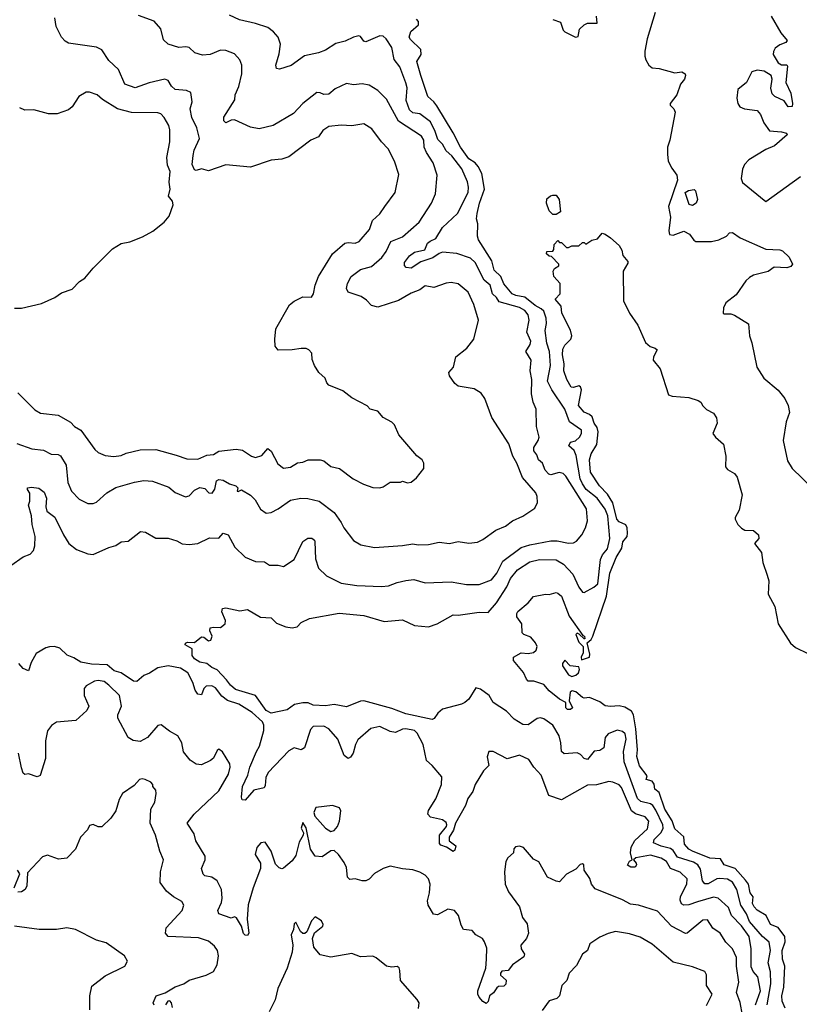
# Model space of a CAD drawing. Extents: x 1678759 to 1859541, y 384609 to 522867.
# Tile 443 of 466: x 1800165 to 1804626, y 498707 to 504345. Entities that reach past the tile are written whole.
import ezdxf

# ---------------------------------------------------------------- set-up
doc = ezdxf.new("R2010")
doc.units = 0

msp = doc.modelspace()

# ---------------------------------------------------------------- linework, layer by layer
at = {"layer": '0CON20XD'}
for points in [[(1803801.9, 504385), (1803756.5, 504235), (1803742.5, 504165), (1803741.5, 504135), (1803748.1, 504115), (1803766, 504085), (1803785, 504070), (1803825, 504066), (1803915, 504040.8), (1803955, 504045.8), (1803973.3, 504035), (1803976, 504025), (1803968.8, 504005), (1803946, 503975), (1803926.2, 503915), (1803886.7, 503865), (1803887.5, 503855), (1803908.8, 503835), (1803915.8, 503815), (1803886, 503655), (1803872, 503615), (1803872, 503575), (1803876, 503535), (1803896.2, 503495), (1803926.2, 503455), (1803930, 503425), (1803878.8, 503275), (1803889.2, 503215), (1803880, 503135), (1803883.3, 503115), (1803905, 503111.2), (1803965, 503133.8), (1803997.4, 503117.4), (1804022.4, 503082.4), (1804034.7, 503074.7), (1804124.7, 503075.3), (1804165.9, 503084.1), (1804209.2, 503105), (1804226.2, 503123.8), (1804245, 503126), (1804288.6, 503095), (1804435, 503031.4), (1804515, 503026.7), (1804530.7, 503020.7), (1804567.5, 502985), (1804587.5, 502945), (1804578.3, 502931.7), (1804555.7, 502924.3), (1804482.5, 502927.5), (1804447.3, 502902.7), (1804365, 502882.9), (1804341.1, 502868.9), (1804319.7, 502850.3), (1804265, 502770), (1804206.4, 502723.6), (1804192.5, 502695), (1804190, 502665), (1804195, 502660), (1804235, 502660), (1804255, 502653.8), (1804335, 502602.5), (1804340.6, 502535), (1804355.6, 502495), (1804383.3, 502355), (1804422.9, 502292.9), (1804504.5, 502224.5), (1804544.2, 502175), (1804563.1, 502135), (1804569.4, 502095), (1804552.1, 502042.1), (1804534.5, 501935), (1804559.1, 501819.1), (1804585, 501776), (1804702.3, 501662.3)], [(1800115, 501219.6), (1800185, 501268.4), (1800225, 501285.5), (1800244.5, 501305), (1800251.4, 501331.4), (1800253.4, 501385), (1800236, 501455), (1800233.2, 501505), (1800215.5, 501565), (1800222.6, 501587.4), (1800223.2, 501633.2), (1800210, 501655), (1800210, 501665), (1800232.4, 501667.6), (1800275, 501663.1), (1800305, 501638.9), (1800317.7, 501605), (1800314.1, 501555.9), (1800320.8, 501530.8), (1800365.9, 501495.9), (1800415.4, 501395), (1800446.3, 501346.4), (1800490.9, 501310.9), (1800555, 501285.6), (1800585, 501282.5), (1800675, 501323.3), (1800715, 501334.4), (1800745, 501354.3), (1800785, 501358.8), (1800856, 501414), (1800885, 501410.8), (1800945, 501376), (1801015, 501376), (1801065, 501361.4), (1801095, 501344.4), (1801135, 501340.6), (1801185, 501345.7), (1801251.8, 501378.2), (1801304.6, 501375.4), (1801330, 501405), (1801357.1, 501395), (1801396.9, 501325), (1801455, 501267.1), (1801515, 501242.2), (1801565, 501241.1), (1801595, 501221.1), (1801645, 501221.9), (1801675, 501214.3), (1801735.3, 501254.7), (1801785, 501358), (1801813.4, 501376.6), (1801836.8, 501376.8), (1801851.2, 501365), (1801854, 501355), (1801858, 501258), (1801875.7, 501205), (1801921.4, 501161.4), (1802005, 501119.5), (1802095, 501104.5), (1802235, 501099.5), (1802275, 501102.5), (1802325, 501123.1), (1802375, 501134.5), (1802421.4, 501138.6), (1802485, 501120.9), (1802635, 501126.4), (1802721.2, 501111.2), (1802795, 501110.6), (1802865, 501136.7), (1802895, 501175.6), (1802930, 501245), (1803035, 501322), (1803085, 501338.8), (1803205, 501361.2), (1803241.4, 501361.4), (1803305, 501347.8), (1803335, 501349.4), (1803350.9, 501359.1), (1803382, 501395), (1803402.5, 501435), (1803414.2, 501475.8), (1803407.8, 501545), (1803290.5, 501730.5), (1803275, 501745.5), (1803253.1, 501753.1), (1803205, 501738.7), (1803192.4, 501742.4), (1803172.2, 501765), (1803156.8, 501805), (1803133.9, 501823.9), (1803123.9, 501853.9), (1803106.8, 501876.8), (1803106.9, 501895), (1803132.7, 501935), (1803138.5, 501955), (1803121.8, 502015), (1803121.2, 502115), (1803104.2, 502155.8), (1803093.1, 502203.1), (1803095.4, 502285.4), (1803085.6, 502335), (1803091.9, 502395), (1803061.8, 502445), (1803086, 502485), (1803090.8, 502505), (1803066.2, 502555), (1803080, 502625), (1803074.7, 502655), (1803055, 502678.9), (1803025, 502697.7), (1802909.3, 502729.3), (1802893.3, 502755), (1802870.6, 502775), (1802856.8, 502825), (1802823.6, 502853.6), (1802772.4, 502955), (1802745, 502979.7), (1802666.8, 503006.8), (1802585, 503013.2), (1802565, 503006.4), (1802529.2, 502980.8), (1802461.5, 502958.5), (1802405, 502921.6), (1802377.1, 502925), (1802367.6, 502937.6), (1802367.3, 502955), (1802395, 502992.9), (1802425, 503014), (1802483.8, 503026.2), (1802499.6, 503065), (1802513.4, 503076.6), (1802547.3, 503092.7), (1802584.2, 503155), (1802670.3, 503235), (1802730.7, 503355), (1802734.1, 503385), (1802727.3, 503417.3), (1802695, 503490.7), (1802637.8, 503565), (1802605, 503594.1), (1802585, 503632.2), (1802558, 503658), (1802542.9, 503705), (1802515, 503760), (1802455.5, 503805), (1802415, 503811.1), (1802395, 503828.9), (1802377.4, 503882.6), (1802382.9, 503955), (1802375, 503984), (1802340.9, 504075), (1802307.4, 504117.4), (1802295.3, 504185.3), (1802262, 504235), (1802245, 504250), (1802225, 504252.5), (1802145, 504218.6), (1802135, 504222), (1802115, 504249.2), (1802105, 504252.2), (1802075, 504245.5), (1802027.7, 504222.3), (1801975, 504207.5), (1801915, 504170.6), (1801875.4, 504154.6), (1801795, 504136.9), (1801717.7, 504082.3), (1801652.3, 504062.3), (1801634.4, 504064.4), (1801630, 504085), (1801650.6, 504149.4), (1801657.1, 504205), (1801643.3, 504245), (1801617.8, 504275), (1801585, 504299.2), (1801515, 504322.9), (1801423.4, 504343.4), (1801365, 504371.1)], [(1800155, 502208.8), (1800250.9, 502110.9), (1800285, 502091.9), (1800385, 502081.1), (1800455, 502039.6), (1800477.8, 502015), (1800515.5, 501995), (1800594.6, 501884.6), (1800615, 501867.1), (1800655, 501850), (1800704.4, 501844.4), (1800745, 501849.1), (1800775, 501862.5), (1800855, 501882.5), (1800945, 501883.8), (1801060.6, 501850.6), (1801121.1, 501831.1), (1801185, 501827.8), (1801235, 501851.1), (1801275, 501855.5), (1801305.3, 501874.7), (1801403.8, 501886.2), (1801439.1, 501879.1), (1801491.2, 501845), (1801515, 501838.9), (1801550.5, 501849.5), (1801585, 501890), (1801605, 501874), (1801641.8, 501801.8), (1801675, 501777.1), (1801715, 501781.8), (1801755, 501807.1), (1801785, 501811.5), (1801815, 501824.5), (1801885, 501825.6), (1801905, 501818.6), (1801945, 501786.9), (1801995, 501774.4), (1802073.8, 501715), (1802132.5, 501685), (1802185, 501666.7), (1802225.8, 501664.2), (1802245, 501670), (1802285, 501696.7), (1802345, 501697.5), (1802355, 501702.5), (1802385, 501693.3), (1802405, 501696.7), (1802435, 501722.5), (1802477.5, 501775), (1802477.5, 501805), (1802467.5, 501825), (1802437, 501847), (1802335, 501967.5), (1802310, 502025), (1802295, 502040), (1802245, 502066.7), (1802214.2, 502104.2), (1802170, 502115), (1802153, 502133), (1802065, 502180), (1802015, 502220), (1801935, 502252.5), (1801922.5, 502265), (1801913, 502293), (1801877.5, 502325), (1801852.5, 502365), (1801838.3, 502398.3), (1801837.5, 502435), (1801820, 502455), (1801805, 502462.5), (1801775, 502462.5), (1801723.6, 502453.6), (1801645, 502452.5), (1801627.5, 502475), (1801624.1, 502515.9), (1801631.2, 502575), (1801708.3, 502711.7), (1801735, 502733.3), (1801785, 502758.8), (1801835, 502756.7), (1801845.7, 502774.3), (1801855.5, 502825), (1801875.5, 502875), (1801955, 503004.2), (1802025, 503064.4), (1802045, 503069.5), (1802085, 503064.7), (1802107.5, 503075), (1802166, 503144), (1802184.5, 503195), (1802225, 503232.5), (1802255, 503276), (1802314.3, 503355.7), (1802335, 503457.5), (1802310, 503535), (1802274.4, 503605), (1802235.7, 503645), (1802180.7, 503720.7), (1802135, 503749.2), (1802065, 503737.1), (1802005, 503741.4), (1801935, 503732.5), (1801900.2, 503709.8), (1801875.2, 503674.8), (1801831.4, 503655), (1801705, 503559.5), (1801665, 503547.1), (1801605, 503540), (1801485, 503500), (1801345, 503514.5), (1801245, 503479.5), (1801205, 503490), (1801175, 503481.4), (1801164.6, 503484.6), (1801151.6, 503515), (1801156.9, 503566.9), (1801163.2, 503596.8), (1801194.4, 503665), (1801178.5, 503725), (1801149.3, 503785), (1801140.7, 503835), (1801151.2, 503875), (1801145, 503927.5), (1801119.3, 503939.3), (1801055.4, 503945.4), (1801034.4, 503965), (1801015, 503995.8), (1800995, 504003.3), (1800905, 503982.7), (1800825, 503953.8), (1800766.2, 503975), (1800729.5, 504059.5), (1800675, 504111.2), (1800635, 504172.5), (1800605, 504186.9), (1800445, 504210), (1800425, 504221.8), (1800405, 504245.4), (1800373.2, 504305), (1800366, 504355)], [(1802493.2, 503585), (1802480.3, 503615), (1802477.4, 503655), (1802465, 503678), (1802333.5, 503763.5), (1802265, 503889.5), (1802215, 503938.9), (1802165, 503969.4), (1802125, 503976.9), (1802075, 503972.5), (1802035, 503978.5), (1801970.9, 503949.1), (1801935, 503918.6), (1801905, 503916.2), (1801885, 503926.2), (1801865, 503927.5), (1801784.6, 503865.4), (1801731.5, 503808.5), (1801615, 503739.4), (1801535, 503719.2), (1801485, 503730), (1801395, 503771.2), (1801375, 503769.1), (1801345, 503754.4), (1801333.1, 503765), (1801333.6, 503786.4), (1801395.5, 503885), (1801397.5, 503915), (1801418.2, 503961.8), (1801435.6, 504035), (1801435.6, 504085), (1801425.4, 504115.4), (1801395, 504149.4), (1801345, 504167.8), (1801315, 504171.1), (1801254.6, 504145.4), (1801210.9, 504140.9), (1801166.7, 504155), (1801135, 504185.8), (1801115, 504190), (1801075, 504185.6), (1801014.6, 504204.6), (1800988.8, 504228.8), (1800972.2, 504292.2), (1800935.4, 504335.4), (1800845, 504368.1)], [(1804442.9, 498705), (1804463.8, 498825), (1804462.3, 498892.3), (1804449.1, 498945), (1804461.2, 499015), (1804453.3, 499063.3), (1804415.1, 499095.1), (1804341.7, 499181.7), (1804325, 499224.7), (1804291.6, 499275), (1804269.6, 499365), (1804245, 499407.1), (1804215, 499423.3), (1804172.1, 499427.9), (1804155, 499425.2), (1804105, 499396.6), (1804085, 499396.2), (1804071.9, 499415), (1804061.4, 499481.4), (1804045, 499506.2), (1804020.4, 499520.4), (1803930.2, 499550.2), (1803905, 499587.8), (1803889.8, 499599.8), (1803835, 499613.6), (1803792.7, 499632.7), (1803795, 499650.9), (1803835, 499690.3), (1803847.4, 499715), (1803844.5, 499735), (1803805, 499818.8), (1803788.9, 499845), (1803775, 499855.5), (1803718.6, 499868.6), (1803701.2, 499885), (1803623.2, 500095), (1803620, 500155), (1803635.2, 500224.8), (1803629.2, 500255), (1803615, 500269.7), (1803585, 500276.2), (1803531.9, 500255), (1803516.2, 500235), (1803507.1, 500175), (1803485, 500160.4), (1803453.1, 500156.9), (1803415, 500109.2), (1803395.6, 500115.6), (1803375, 500137.1), (1803355, 500147.1), (1803281.1, 500141.1), (1803265.6, 500155.6), (1803262.3, 500205), (1803252.2, 500245), (1803215.2, 500305.2), (1803165, 500341.6), (1803145, 500347.3), (1803126.5, 500343.5), (1803075, 500307.7), (1803045, 500310), (1802995, 500340), (1802950.8, 500385), (1802875, 500434.4), (1802850.8, 500475), (1802801.1, 500511.1), (1802775, 500518.9), (1802735.3, 500455), (1802712.7, 500435), (1802694.2, 500425), (1802585, 500397.1), (1802557.3, 500375), (1802536.8, 500343.2), (1802525, 500338.8), (1802375, 500371.2), (1802295, 500401.2), (1802135, 500444.5), (1802115, 500442.2), (1802035, 500411.1), (1801965, 500422.9), (1801915, 500417), (1801845, 500420.9), (1801815, 500433.3), (1801785, 500432.7), (1801736.7, 500423.3), (1801695, 500393.3), (1801605, 500374.3), (1801575, 500390), (1801515, 500475.8), (1801400.5, 500510.5), (1801370.4, 500535), (1801349.2, 500565), (1801295, 500622.5), (1801264.4, 500635), (1801235, 500659.1), (1801195, 500665.6), (1801165, 500684.5), (1801152.7, 500705), (1801152, 500742), (1801112.5, 500765), (1801113.3, 500775), (1801125, 500780), (1801165, 500778), (1801205, 500811.1), (1801218.5, 500808.5), (1801245, 500787.5), (1801258.2, 500791.8), (1801266.7, 500815), (1801252.5, 500845), (1801255, 500862.5), (1801275, 500867.5), (1801315, 500864.5), (1801340.9, 500885), (1801343.6, 500905), (1801321.4, 500955), (1801326.2, 500973.8), (1801345, 500978), (1801425, 500960.6), (1801467.7, 500967.7), (1801543.1, 500923.1), (1801605, 500920), (1801635, 500890), (1801688.1, 500868.1), (1801725, 500862.2), (1801752.1, 500867.9), (1801775.9, 500894.1), (1801823.8, 500916.2), (1801993.4, 500946.6), (1802135, 500933.6), (1802250.5, 500899.5), (1802355, 500907.8), (1802425, 500877.1), (1802505, 500868.6), (1802553.4, 500886.6), (1802645, 500938.1), (1802675, 500934.6), (1802795, 500953.1), (1802845, 500950.6), (1802894.4, 501005.6), (1802953.1, 501096.9), (1802974.6, 501145.4), (1803013.4, 501195), (1803085, 501240.8), (1803138.8, 501255), (1803235, 501252.4), (1803276.7, 501226.7), (1803330.7, 501170.7), (1803365, 501095.5), (1803385, 501067.1), (1803395, 501065.6), (1803450.3, 501095), (1803472.9, 501115), (1803488, 501255), (1803500.1, 501279.9), (1803529.7, 501315), (1803542.4, 501375), (1803530.4, 501505), (1803515, 501542.5), (1803470, 501605), (1803406.4, 501655), (1803385, 501688), (1803372.9, 501715), (1803349.9, 501849.9), (1803337.9, 501877.9), (1803308.2, 501905), (1803316.5, 501925), (1803345, 501934.3), (1803368.6, 501955), (1803380.9, 501975), (1803379.6, 501995), (1803312.1, 502042.1), (1803284.3, 502115), (1803210.2, 502225), (1803186.1, 502275), (1803202.1, 502365), (1803197, 502445), (1803182.4, 502492.4), (1803172.1, 502565), (1803180.2, 502605), (1803178.5, 502635), (1803163.9, 502675), (1803149.8, 502689.8), (1803115, 502707.9), (1803055, 502756.7), (1803005, 502765.2), (1802983.3, 502775), (1802935, 502832.9), (1802919, 502875), (1802879.9, 502909.9), (1802867.3, 502965), (1802790.5, 503085), (1802785.4, 503105), (1802786, 503175), (1802778.8, 503205), (1802782.9, 503235), (1802796.3, 503295), (1802825.3, 503375), (1802809.4, 503465), (1802789.2, 503505), (1802770.9, 503525), (1802735, 503548.8), (1802686.8, 503615), (1802646.3, 503696.3), (1802552, 503852), (1802535.2, 503875.2), (1802500, 503905), (1802460.9, 504025), (1802438.3, 504105), (1802461.8, 504145), (1802460.3, 504175), (1802401.3, 504231.3), (1802394.4, 504245.6), (1802402.7, 504277.3), (1802447.5, 504315), (1802446.7, 504335), (1802435, 504347.5)], [(1803215.3, 504345.3), (1803260, 504330), (1803274.7, 504285), (1803284.4, 504275), (1803345.7, 504244.3), (1803360.8, 504249.2), (1803368.8, 504291.2), (1803395, 504316.2), (1803415, 504324), (1803470, 504325), (1803466, 504365)], [(1804466.2, 504365), (1804520, 504270), (1804557.5, 504225), (1804550, 504215), (1804515, 504201.1), (1804488.9, 504181.1), (1804477.8, 504162.2), (1804476.2, 504145), (1804505, 504097.1), (1804525, 504086.7), (1804555, 504085.7), (1804558.6, 504078.6), (1804548.8, 503985), (1804577.1, 503925), (1804588, 503865), (1804585, 503847.5), (1804562.5, 503845), (1804540.6, 503880.6), (1804485.4, 503905.4), (1804470.5, 503920.5), (1804463, 503953), (1804471.8, 504005), (1804466, 504026), (1804425, 504049.5), (1804385, 504056.2), (1804355, 504045.6), (1804325, 503986), (1804274, 503945), (1804268.1, 503895), (1804274.6, 503864.6), (1804285.8, 503845), (1804312.5, 503835), (1804385, 503825.5), (1804405, 503801.9), (1804422.5, 503755), (1804455, 503707.9), (1804525, 503703.1), (1804552.5, 503695), (1804557.5, 503685), (1804485, 503622.5), (1804435, 503600.8), (1804338.3, 503541.7), (1804312, 503515), (1804301.7, 503488.3), (1804294.3, 503435), (1804302.1, 503412.1), (1804435, 503303.3), (1804632.4, 503447.6)], [(1800135, 502693.8), (1800175, 502692.5), (1800289.3, 502720.7), (1800366.1, 502753.9), (1800405, 502780), (1800465, 502802.5), (1800507.5, 502845), (1800537.5, 502865), (1800585, 502922.5), (1800696.4, 503033.6), (1800745, 503063.3), (1800795, 503073.3), (1800867.7, 503102.3), (1800926.1, 503133.9), (1800992.5, 503185), (1801020.7, 503219.3), (1801043.8, 503285), (1801040, 503305), (1801016.2, 503335), (1801025.6, 503374.4), (1801019.5, 503415), (1801026.7, 503475), (1801011, 503511), (1801006.1, 503555), (1801024.6, 503645), (1801023.8, 503713.8), (1801018.5, 503738.5), (1800992.5, 503785), (1800972, 503805), (1800955, 503811.1), (1800805, 503813.9), (1800724.7, 503834.7), (1800638.6, 503888.6), (1800608.8, 503915), (1800565, 503930), (1800545, 503929.2), (1800503.3, 503905), (1800465, 503846.7), (1800445, 503828), (1800380, 503805), (1800330, 503805), (1800245, 503828.1), (1800195, 503826.2), (1800165, 503840.5)], [(1800148, 501918), (1800235, 501887.1), (1800300.7, 501880.7), (1800345, 501857.9), (1800385, 501855.2), (1800398.2, 501848.2), (1800430.4, 501795), (1800441.1, 501695), (1800460.9, 501645), (1800505, 501599.2), (1800555, 501574.2), (1800585, 501574.2), (1800605, 501582.9), (1800662.9, 501635), (1800715, 501666.2), (1800822.4, 501697.6), (1800875, 501706.4), (1800925, 501702.5), (1801017.8, 501667.8), (1801055, 501637.8), (1801113.4, 501613.4), (1801135, 501618.6), (1801165, 501651.8), (1801195, 501667.1), (1801225, 501660), (1801247.5, 501635), (1801265.8, 501634.2), (1801282.4, 501657.6), (1801290.8, 501705), (1801305, 501712.5), (1801329.1, 501709.1), (1801365, 501687.5), (1801402.5, 501675), (1801412.5, 501665), (1801410, 501645), (1801415, 501642.5), (1801435, 501653.8), (1801485, 501622.9), (1801512.9, 501595), (1801542.2, 501542.2), (1801575, 501520), (1801603.9, 501523.9), (1801645, 501544.3), (1801715, 501594.4), (1801774.3, 501604.3), (1801813.2, 501603.2), (1801878.9, 501588.9), (1801965, 501522.5), (1802005.6, 501465), (1802019.2, 501435), (1802075, 501362.5), (1802117.6, 501337.6), (1802195, 501322.9), (1802355, 501333.3), (1802415, 501344.3), (1802445, 501338.1), (1802505, 501340), (1802565, 501353.1), (1802625, 501345.7), (1802675, 501357.1), (1802735, 501346.9), (1802785, 501354.2), (1802815, 501368), (1802888.9, 501421.1), (1802945, 501445.7), (1802985, 501476), (1803045, 501502.5), (1803112.1, 501547.9), (1803129.1, 501580.9), (1803127.1, 501615), (1803118.6, 501635), (1803043.3, 501723.3), (1803010.7, 501805), (1802986.2, 501845), (1802965, 501916.2), (1802866.6, 502066.6), (1802826, 502175), (1802805.6, 502205.6), (1802765, 502232), (1802675, 502245.7), (1802655, 502262), (1802624, 502305), (1802621.2, 502325), (1802647.1, 502355), (1802660.6, 502415), (1802724, 502465), (1802763.8, 502515), (1802790.8, 502625), (1802763.9, 502713.9), (1802731.2, 502785), (1802675, 502832.5), (1802635, 502840.8), (1802605, 502837.1), (1802535, 502811.1), (1802485, 502821.5), (1802455, 502797.5), (1802405, 502778.5), (1802333.4, 502736.6), (1802215, 502698.8), (1802177.5, 502707.5), (1802149.7, 502739.7), (1802119.1, 502759.1), (1802045, 502784.3), (1802034.4, 502805), (1802040.9, 502835), (1802062.5, 502875), (1802115, 502914.6), (1802177.8, 502932.2), (1802237.1, 502982.9), (1802263.1, 503016.9), (1802288.2, 503075), (1802355, 503102.1), (1802451.1, 503185), (1802521.1, 503295), (1802545, 503347.5), (1802553.3, 503455), (1802530.5, 503525), (1802493.2, 503585)], [(1804015, 503280), (1803996.4, 503286.4), (1803972.5, 503355), (1803993, 503367), (1804025, 503372.5), (1804032.5, 503365), (1804043.8, 503315), (1804036.2, 503295), (1804015, 503280)], [(1803235, 503230), (1803215, 503230), (1803195, 503250), (1803180, 503295), (1803181.7, 503318.3), (1803203, 503337), (1803215, 503340), (1803235, 503340), (1803252.5, 503315), (1803260, 503245), (1803235, 503230)], [(1804544.6, 498685), (1804528.2, 498725), (1804525.7, 498755), (1804537.3, 498805), (1804542.7, 498925), (1804531, 498965), (1804527.5, 499015), (1804545.7, 499065), (1804543.2, 499095), (1804505, 499147.5), (1804461.1, 499165), (1804436.2, 499215), (1804385.7, 499245.7), (1804367.2, 499265), (1804359, 499285), (1804362.7, 499322.7), (1804344.8, 499344.8), (1804336.1, 499395), (1804318.5, 499418.5), (1804258.7, 499485), (1804196.5, 499505), (1804175, 499540.4), (1804115, 499544.8), (1804015.6, 499585), (1803995, 499595.8), (1803970, 499625), (1803965, 499665.7), (1803915, 499711.2), (1803897.9, 499757.9), (1803856.5, 499825), (1803825, 499920), (1803799.2, 499939.2), (1803795, 499968), (1803785, 499984.3), (1803750, 499995), (1803755.7, 500015), (1803712.8, 500072.8), (1803695.7, 500125.7), (1803699.6, 500165), (1803690.7, 500285), (1803677.5, 500365), (1803666.1, 500386.1), (1803627.7, 500407.7), (1803595, 500416.4), (1803545, 500412.5), (1803515, 500416.8), (1803485, 500438.5), (1803425, 500464), (1803395, 500460), (1803385, 500464.2), (1803347, 500497), (1803327.5, 500502.5), (1803315.7, 500494.3), (1803310, 500445), (1803328.8, 500405), (1803317.5, 500395), (1803300, 500395), (1803291.2, 500405), (1803290, 500435), (1803255, 500454.2), (1803195, 500501.9), (1803165, 500537.5), (1803106.7, 500556.7), (1803075, 500556.7), (1803065, 500568.8), (1803047.3, 500607.3), (1802991.2, 500675), (1802991.2, 500695), (1803035, 500720), (1803075.5, 500715.5), (1803105, 500721.3), (1803120.4, 500735), (1803125.4, 500755.4), (1803116.6, 500776.6), (1803089.4, 500809.4), (1803050, 500825), (1803041.1, 500835), (1803038.9, 500885), (1803010, 500925), (1803010.8, 500945), (1803015, 500956), (1803074.6, 501005.4), (1803105, 501042), (1803174.1, 501055.9), (1803195, 501053.8), (1803234.2, 501065.8), (1803245, 501062), (1803265.8, 501045), (1803308.9, 500928.9), (1803388.3, 500818.3), (1803396.2, 500815), (1803400, 500800), (1803395, 500800), (1803367, 500827), (1803355, 500832.5), (1803347.5, 500825), (1803365, 500781.2), (1803388.8, 500755), (1803389.7, 500720.3), (1803378.8, 500695), (1803380, 500680), (1803425.7, 500695), (1803427.8, 500712.2), (1803412.5, 500777.5), (1803435, 500796), (1803445.3, 500814.7), (1803522.7, 501045), (1803543, 501175), (1803579.3, 501265), (1803610.7, 501319.3), (1803617.3, 501355), (1803640.8, 501385), (1803644.1, 501405), (1803641.6, 501435), (1803632.9, 501452.9), (1803595, 501469), (1803581.4, 501485), (1803559, 501579), (1803528.7, 501628.6), (1803483.7, 501675), (1803432.4, 501755), (1803425.3, 501825), (1803435, 501859.2), (1803467, 501913), (1803474.8, 501985), (1803470.2, 502010.2), (1803453, 502035), (1803440.2, 502070.2), (1803426, 502084), (1803395, 502097.1), (1803363.2, 502135), (1803379.4, 502225), (1803375, 502243.3), (1803365, 502247.5), (1803335, 502238.1), (1803320.6, 502240.6), (1803295.5, 502285), (1803278.5, 502335), (1803280.9, 502375), (1803271.3, 502425), (1803272.3, 502457.7), (1803285, 502481.2), (1803318.6, 502515), (1803324.4, 502535.6), (1803317.9, 502567.9), (1803267.5, 502665), (1803264.1, 502704.1), (1803230, 502745), (1803257.5, 502775), (1803257.5, 502835), (1803222.5, 502875), (1803217.5, 502905), (1803225, 502920), (1803250, 502935), (1803250, 502945), (1803208.3, 502988.3), (1803195, 502990), (1803180, 503005), (1803181.7, 503018.3), (1803215, 503020), (1803221.7, 503028.3), (1803223, 503057), (1803245, 503080), (1803255, 503070), (1803265, 503070), (1803295, 503040), (1803305, 503040), (1803325, 503050), (1803365, 503050), (1803385, 503070), (1803395, 503070), (1803405, 503060), (1803438.3, 503081.7), (1803470.7, 503089.3), (1803498.3, 503121.7), (1803515, 503117.5), (1803546.7, 503095), (1803595, 503052.5), (1803611.2, 503025), (1803616.7, 502995), (1803645, 502960), (1803645, 502950), (1803617.5, 502905), (1803620, 502735), (1803653.9, 502663.9), (1803703.3, 502595), (1803747, 502497), (1803773, 502473), (1803802.5, 502465), (1803812.5, 502455), (1803792.5, 502415), (1803790, 502395), (1803830, 502345), (1803877.3, 502197.3), (1803898.3, 502188.3), (1803995, 502180.8), (1804047.5, 502165), (1804062.5, 502155), (1804073.6, 502133.6), (1804095, 502112.5), (1804135, 502092.5), (1804153.3, 502065), (1804156.7, 502035), (1804132.5, 501975), (1804146, 501955), (1804192, 501915), (1804205.8, 501845.8), (1804204.5, 501784.5), (1804215, 501769.2), (1804255.5, 501745.5), (1804270, 501725), (1804299.2, 501625), (1804282.7, 501537.3), (1804258.8, 501495), (1804260, 501485), (1804274.3, 501455), (1804295, 501433.3), (1804315, 501422.2), (1804365, 501419.5), (1804392, 501395), (1804395.7, 501374.3), (1804370, 501345), (1804409.2, 501295), (1804417.7, 501237.7), (1804443.3, 501165), (1804452.3, 501132.3), (1804448.6, 501055), (1804485.5, 500985.5), (1804506.2, 500885), (1804575.6, 500775), (1804605, 500750), (1804676, 500715)], [(1800816.8, 500556.8), (1800745, 500604.7), (1800705, 500616.6), (1800665, 500650.8), (1800575, 500655.6), (1800515, 500666), (1800475, 500691.3), (1800436.3, 500706.3), (1800395, 500745.9), (1800365, 500755.4), (1800335, 500753.7), (1800315, 500748.3), (1800259.5, 500715), (1800230.9, 500665), (1800215, 500616.7), (1800185, 500630.4), (1800159.4, 500659.4)], [(1803325, 500584.3), (1803348.1, 500591.9), (1803363.3, 500605), (1803368.8, 500625), (1803365, 500640), (1803314.6, 500644.6), (1803285, 500677.5), (1803271.3, 500658.7), (1803271.9, 500645), (1803305, 500594.3), (1803325, 500584.3)], [(1804375.2, 498705), (1804404.1, 498785), (1804390, 498865), (1804361.6, 498895), (1804351, 498921), (1804350.4, 499025), (1804339.6, 499095), (1804295, 499156.1), (1804238.4, 499215), (1804221.8, 499261.8), (1804161.9, 499315), (1804135, 499321.6), (1804044.5, 499294.5), (1803995, 499276.6), (1803965, 499275.2), (1803951.8, 499281.8), (1803944.2, 499304.2), (1803947.4, 499325), (1803982.9, 499395), (1803984.6, 499425), (1803943.9, 499463.9), (1803890, 499485), (1803866, 499525), (1803835, 499543.8), (1803775, 499561.2), (1803690, 499545), (1803676.7, 499535), (1803693.5, 499515), (1803695.3, 499505), (1803687.8, 499492.3), (1803662.6, 499492.6), (1803644, 499504), (1803655, 499527.1), (1803670, 499535), (1803660.9, 499575), (1803665, 499606.9), (1803686.1, 499645), (1803757.9, 499712.1), (1803765.2, 499755), (1803745, 499780.4), (1803688.1, 499798.1), (1803665.6, 499815.6), (1803608.2, 499948.2), (1803595, 499963.9), (1803560, 499980), (1803537.3, 499982.7), (1803465, 499964.6), (1803415, 499961.8), (1803265, 499878.9), (1803193.4, 499903.4), (1803149.8, 500019.8), (1803107.1, 500065), (1803078.7, 500108.7), (1803024.3, 500134.3), (1802955, 500112.7), (1802875, 500154), (1802850, 500155), (1802840, 500125), (1802850.6, 500075), (1802819.2, 500045), (1802770.9, 499965), (1802757.9, 499925), (1802729.7, 499885), (1802715.9, 499845), (1802658.9, 499745), (1802647.8, 499705), (1802623.1, 499665), (1802623.5, 499643.5), (1802660, 499615), (1802655, 499590), (1802645, 499582.5), (1802606.6, 499606.6), (1802575, 499618), (1802567.3, 499627.3), (1802566.5, 499675), (1802606.7, 499725), (1802610, 499735), (1802605, 499747.5), (1802585, 499763.3), (1802515, 499779.2), (1802500, 499795), (1802505, 499816.2), (1802546.8, 499883.2), (1802578.2, 499965), (1802580.3, 500010.3), (1802525.5, 500075), (1802492.9, 500102.9), (1802474.7, 500195), (1802440.1, 500260.1), (1802424.6, 500274.6), (1802375, 500284.5), (1802355, 500283.3), (1802315, 500263.3), (1802285, 500270), (1802225, 500297.7), (1802175, 500285.5), (1802099.2, 500220.8), (1802086.2, 500195), (1802073.5, 500145), (1802058.3, 500121.7), (1802045, 500115.6), (1802022.6, 500132.6), (1801985, 500224.5), (1801933.8, 500283.8), (1801905, 500299.5), (1801845, 500297.9), (1801830.1, 500279.9), (1801795, 500175.8), (1801775, 500164.3), (1801735, 500175.8), (1801705, 500158.2), (1801586.2, 500035), (1801574.2, 500005), (1801570.5, 499959.5), (1801563.3, 499946.7), (1801505, 499932.9), (1801455, 499875.7), (1801437.7, 499877.7), (1801433.4, 499893.4), (1801440.9, 499955), (1801471, 500019), (1801482.7, 500065), (1801520.6, 500155), (1801538.1, 500185), (1801561.6, 500275), (1801562, 500305), (1801554.1, 500325), (1801495, 500378.8), (1801418.2, 500425), (1801355, 500446.8), (1801321.9, 500471.9), (1801285, 500519.2), (1801265, 500530), (1801232.1, 500527.9), (1801219.5, 500515), (1801205, 500480), (1801185, 500482.2), (1801169.1, 500505), (1801155, 500550.6), (1801127.1, 500605), (1801085, 500631.9), (1801015, 500645.8), (1800955, 500632.9), (1800907.1, 500602.9), (1800875, 500590.5), (1800835, 500555.3), (1800816.8, 500556.8)], [(1802021.7, 499518.3), (1801990, 499565), (1801965, 499587.5), (1801945, 499586.7), (1801895, 499552), (1801855, 499556.2), (1801829.6, 499595), (1801805, 499717.5), (1801785, 499747.5), (1801775.8, 499715), (1801788.3, 499688.3), (1801788.1, 499675), (1801765, 499635.8), (1801745, 499560), (1801725, 499528), (1801675, 499486.7), (1801665, 499483.3), (1801649.3, 499489.3), (1801629.3, 499509.3), (1801603.3, 499585), (1801570, 499635), (1801545, 499632.5), (1801521.2, 499605), (1801513.3, 499565), (1801542.5, 499515), (1801543.3, 499485), (1801500.8, 499375), (1801473.1, 499276.9), (1801465.8, 499195), (1801476, 499115), (1801469.3, 499100.7), (1801455, 499102.5), (1801445, 499113.3), (1801434.3, 499154.3), (1801405, 499203.3), (1801395, 499208.8), (1801375, 499201.1), (1801304, 499225), (1801299.2, 499245), (1801319.3, 499290.7), (1801323.3, 499315), (1801319.1, 499365), (1801295.5, 499415), (1801265, 499434.4), (1801225, 499442.5), (1801215, 499453.3), (1801206, 499485), (1801226.7, 499535), (1801226.4, 499556.4), (1801173.2, 499643.2), (1801163, 499683), (1801123.8, 499745), (1801164, 499795), (1801305, 499930), (1801359.4, 500025), (1801369.2, 500065), (1801368, 500085), (1801325, 500152.5), (1801305, 500167.5), (1801295, 500160), (1801275, 500117.5), (1801257.3, 500102.7), (1801205, 500078.6), (1801175, 500082.5), (1801141.2, 500105), (1801102.4, 500152.4), (1801093.8, 500205), (1801070, 500245), (1801021.9, 500271.9), (1800975, 500308), (1800956.1, 500303.9), (1800896.2, 500235), (1800855, 500211.4), (1800815, 500217.5), (1800785, 500235.8), (1800725.7, 500345), (1800727.1, 500365), (1800746.7, 500415), (1800735.5, 500475), (1800675, 500535.5), (1800647.5, 500555), (1800615, 500562.2), (1800592.4, 500557.6), (1800545, 500530), (1800534.2, 500515), (1800534, 500475), (1800561.2, 500415), (1800549.7, 500390.3), (1800487.1, 500332.9), (1800375, 500322.5), (1800346.8, 500303.2), (1800325, 500273.3), (1800312.2, 500215), (1800313.1, 500115), (1800281.9, 500018.1), (1800265, 500009.2), (1800215, 500027.1), (1800195, 500023.8), (1800185, 500031.2), (1800175, 500061.2), (1800157.5, 500145)], [(1800935, 498702.5), (1800928.5, 498715), (1800946, 498755), (1800997.7, 498772.3), (1801055, 498807.1), (1801104.6, 498825.4), (1801135.3, 498844.7), (1801232.5, 498875), (1801274, 498895), (1801295, 498932.5), (1801302.9, 498985), (1801296.9, 499015), (1801279.8, 499039.8), (1801245, 499068.6), (1801187.8, 499087.8), (1801015, 499094.6), (1800999.5, 499115), (1801003.5, 499145), (1801094.3, 499245), (1801104.3, 499275), (1801092, 499295), (1801045, 499322.1), (1801004.8, 499354.8), (1800969.6, 499405), (1800970.6, 499465), (1800987.8, 499535), (1800966.5, 499585), (1800941.9, 499675), (1800911.1, 499745), (1800915.6, 499825), (1800938, 499865), (1800946.7, 499915), (1800943.6, 499933.6), (1800927.5, 499955), (1800926.7, 499965), (1800915, 499980), (1800882.5, 499995), (1800865, 499999.2), (1800850, 499995), (1800819.3, 499960.7), (1800752.5, 499915), (1800735, 499880), (1800715.9, 499814.1), (1800687, 499773), (1800635, 499724), (1800615, 499723.8), (1800585, 499736.5), (1800565, 499731.2), (1800553.8, 499706.2), (1800513.3, 499665), (1800483.8, 499595), (1800435, 499544), (1800387.4, 499537.4), (1800325, 499561.4), (1800295, 499550.8), (1800209.3, 499460.7), (1800205.6, 499385.6), (1800195.4, 499364.6), (1800175, 499351.4), (1800155, 499349.2)], [(1801945, 499697.5), (1801965, 499702.5), (1801983.8, 499725), (1801996, 499755), (1802003.3, 499815), (1801995, 499832.5), (1801955, 499846), (1801860, 499835), (1801847.5, 499805), (1801853.3, 499785), (1801915, 499716.7), (1801945, 499697.5)], [(1804302.2, 498645), (1804288.1, 498718.1), (1804267.9, 498775), (1804279.6, 498835), (1804266.6, 498925), (1804266.3, 498975), (1804245, 499024.4), (1804205, 499062.9), (1804172.7, 499115), (1804132.3, 499142.3), (1804100.4, 499190.4), (1804075, 499188.5), (1803985.3, 499114.7), (1803975, 499113.3), (1803895.4, 499155.4), (1803815, 499241.4), (1803705.8, 499275.8), (1803660.4, 499280.4), (1803615, 499305.4), (1803458.5, 499368.5), (1803437.1, 499395), (1803426.8, 499426.8), (1803396.1, 499476.1), (1803392.5, 499505), (1803385, 499512.5), (1803372.3, 499507.7), (1803348.3, 499481.7), (1803295, 499453.3), (1803255, 499408.8), (1803235, 499411.4), (1803186.1, 499436.1), (1803135, 499522.5), (1803105, 499537.5), (1803047.5, 499605), (1803025, 499612.5), (1803001.7, 499608.3), (1802993, 499597), (1802990, 499575), (1802957.5, 499545), (1802946.7, 499525), (1802938.8, 499465), (1802944, 499395), (1802961.3, 499351.3), (1803026, 499265), (1803041.4, 499205), (1803068.3, 499168.3), (1803075.8, 499115), (1803065.5, 499084.5), (1803032.1, 499045), (1803034.6, 499024.6), (1803054.2, 498995), (1803050.3, 498979.7), (1802985, 498933.5), (1802960, 498900), (1802925, 498896.2), (1802916.2, 498885), (1802916, 498875), (1802948.2, 498845), (1802947.8, 498822.2), (1802935, 498811.9), (1802905, 498809.4), (1802895, 498802.5), (1802876.4, 498773.6), (1802853.9, 498756.1), (1802845, 498722.5), (1802835, 498711.2), (1802815, 498723.8), (1802795, 498748), (1802786.3, 498766.3), (1802786.4, 498785), (1802831.9, 498915), (1802837.1, 498965), (1802838.3, 499028.3), (1802825.7, 499065), (1802814.2, 499085), (1802775, 499104.4), (1802755, 499129.6), (1802705, 499135.7), (1802690.5, 499160.5), (1802676.2, 499216.2), (1802653.8, 499245), (1802615, 499251.1), (1802555, 499220), (1802533, 499223), (1802502, 499275), (1802498.8, 499298.8), (1802510.4, 499345), (1802513.5, 499395), (1802504.4, 499425), (1802485, 499446), (1802455, 499464), (1802415, 499477.5), (1802355, 499482.5), (1802285, 499497.5), (1802244.4, 499485.6), (1802195, 499456.7), (1802165, 499423.8), (1802145.7, 499414.3), (1802125, 499414), (1802085, 499426.2), (1802055, 499422.5), (1802040, 499435), (1802035, 499490), (1802021.7, 499518.3)], [(1800133.8, 499375), (1800166.7, 499455), (1800152.5, 499475)], [(1802446.8, 498683.2), (1802451.2, 498715), (1802438.8, 498735), (1802343.4, 498843.4), (1802341.2, 498901.2), (1802335.8, 498915.8), (1802325, 498923.3), (1802295, 498919.2), (1802263.3, 498925), (1802205, 498974), (1802185, 498982.5), (1802115, 498980), (1802065, 498998), (1801945, 498977.5), (1801885, 498990), (1801848.6, 499035), (1801841.2, 499085), (1801852.7, 499117.3), (1801898.8, 499155), (1801902, 499165), (1801892, 499185), (1801855, 499207.5), (1801835, 499186), (1801807.7, 499122.3), (1801796.4, 499113.6), (1801785, 499113.3), (1801771.2, 499125), (1801745, 499177.5), (1801735, 499167.5), (1801731.2, 499135), (1801719.2, 499105), (1801728.6, 499045), (1801724.4, 499005), (1801695.4, 498914.6), (1801642.4, 498797.6), (1801627.6, 498732.4), (1801593.3, 498665)], [(1800567.3, 498675), (1800565.5, 498755.5), (1800578, 498812), (1800655, 498870), (1800766.7, 498925), (1800782.5, 498955), (1800764.2, 498984.2), (1800659.5, 499059.5), (1800604.2, 499074.2), (1800485, 499136), (1800435, 499145.8), (1800375, 499136), (1800275.9, 499135.9), (1800135, 499154.2)], [(1804095, 498701.2), (1804128.2, 498765), (1804095.5, 498815), (1804095.6, 498875.6), (1804085.5, 498895.5), (1804015, 498921.5), (1803905, 498949.3), (1803785, 499051.8), (1803715, 499091.1), (1803655, 499110), (1803575, 499124), (1803533, 499113), (1803485, 499090.8), (1803427, 499053), (1803413.8, 499015), (1803385, 498993.8), (1803350.7, 498929.3), (1803308.8, 498885), (1803296.6, 498843.4), (1803268, 498815), (1803254.3, 498755), (1803238.8, 498741.2), (1803195, 498727.7), (1803155, 498671.4)], [(1801038.6, 498688.6), (1801033.8, 498715), (1801025, 498726.7), (1801012.5, 498725), (1800999.2, 498705)]]:
    msp.add_lwpolyline(points, dxfattribs=at)

doc.saveas('drawing.dxf')
